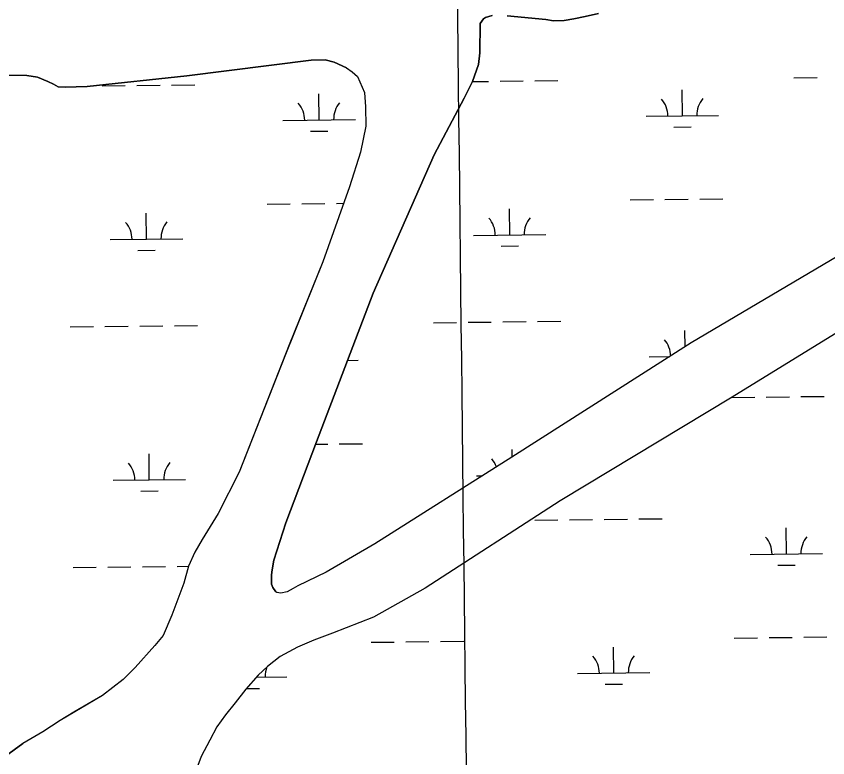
# Model space of a CAD drawing. Extents: x 3684037 to 3722149, y 433263 to 459021.
# Drawn here: x 3698136 to 3699257, y 446343 to 447368 of the extents above; entities that cross this region are included whole.
import ezdxf

# ---------------------------------------------------------------- set-up
doc = ezdxf.new("R2010")
doc.units = 0
for name, color, linetype in [('V-GRID-MAJR', 7, 'Continuous'), ('V-TOPO-SHOR', 7, 'Continuous'), ('V-WETL-SWMP', 7, 'Continuous')]:
    doc.layers.add(name, color=color, linetype=linetype)

msp = doc.modelspace()

# ---------------------------------------------------------------- linework, layer by layer
at = {"layer": 'V-GRID-MAJR'}
msp.add_spline([(3698844.6580000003, 438800.61600000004), (3698775.0530000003, 444857.971), (3698705.414, 450918.412), (3698635.774, 456978.859), (3698635.739, 456981.935)], degree=3, dxfattribs=at)
at = {"layer": 'V-TOPO-SHOR'}
for points in [[(3700267.876, 447619.325), (3700149.108, 447547.264), (3700000.554, 447453.126), (3699896.1, 447392.685), (3699810.211, 447346.961), (3699745.214, 447317.12), (3699705.364, 447296.583), (3699649.267, 447263.264), (3699622.186, 447248.928), (3699537.848, 447202.045), (3699321.98, 447066.064), (3699068.97, 446916.128), (3698820.997, 446758.067), (3698631.436, 446638.359), (3698564.507, 446599.228), (3698525.044, 446580.239), (3698518.759, 446576.463)], [(3698793.8030000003, 447368.854), (3698784.518, 447366.141), (3698781.81, 447364.20300000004), (3698777.268, 447357.912)], [(3698940.8680000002, 447371.658), (3698922.295, 447367.38800000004), (3698906.816, 447364.283), (3698893.27, 447361.95300000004), (3698878.566, 447361.555), (3698868.115, 447363.098), (3698814.316, 447368.482)], [(3698777.268, 447357.912), (3698776.9050000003, 447317.27400000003), (3698774.98, 447301.01900000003), (3698766.483, 447277.405), (3698754.8850000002, 447254.564), (3698713.526, 447176.36100000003), (3698629.279, 446984.73600000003), (3698551.234, 446779.569), (3698508.734, 446667.308), (3698492.127, 446615.82300000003), (3698489.812, 446602.66500000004), (3698488.754, 446595.653)], [(3698543.839, 447306.974), (3698372.063, 447285.14900000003), (3698234.021, 447270.712), (3698203.774, 447269.531), (3698194.079, 447270.30100000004), (3698187.485, 447273.786), (3698179.727, 447277.659), (3698165.761, 447283.465), (3698150.637, 447285.783), (3698119.614, 447286.15), (3698035.085, 447276.014), (3697841.586, 447266.196), (3697812.117, 447261.912), (3697767.524, 447256.841), (3697732.239, 447252.942), (3697707.034, 447250.212), (3697669.423, 447245.145), (3697635.688, 447240.471), (3697498.034, 447227.19800000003), (3697323.54, 447212.35000000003), (3697184.683, 447193.218)], [(3698592.278, 447296.492), (3698575.597, 447304.238), (3698563.186, 447307.333), (3698543.839, 447306.974)], [(3698592.278, 447296.492), (3698600.4250000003, 447290.68), (3698607.708, 447284.237)], [(3698607.708, 447284.237), (3698617.415, 447262.139), (3698618.98, 447242.364), (3698618.9960000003, 447215.996), (3698612.039, 447179.92600000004), (3698596.558, 447131.831), (3698559.784, 447028.27), (3698513.323, 446913.455), (3698444.41, 446737.358), (3698414.9760000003, 446680.333), (3698392.895, 446644.256), (3698382.825, 446626.798), (3698374.305, 446607.791), (3698367.727, 446584.13300000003), (3698359.599, 446562.02400000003), (3698351.0810000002, 446539.914), (3698339.078, 446511.598), (3698327.84, 446498.018), (3698300.714, 446467.36600000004), (3698284.052, 446451.07), (3698255.37, 446428.947), (3698215.8310000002, 446405.653), (3698196.836, 446394.396), (3698172.802, 446378.483), (3698145.41, 446362.463)], [(3699308.5840000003, 446954.132), (3699125.213, 446841.392), (3698887.677, 446698.04600000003), (3698701.215, 446577.18), (3698629.644, 446537.27), (3698573.154, 446514.787), (3698547.228, 446505.483), (3698524.788, 446495.794), (3698500.802, 446482.619), (3698483.396, 446469.064), (3698470.633, 446456.67100000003), (3698453.2290000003, 446437.309), (3698438.535, 446418.724), (3698425.386, 446402.07300000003), (3698413.399, 446385.423), (3698403.737, 446367.229), (3698391.752, 446344.385), (3698385.571, 446328.128), (3698377.074, 446300.257), (3698370.906, 446265.036), (3698358.943, 446208.523)], [(3698488.754, 446595.653), (3698488.7600000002, 446588.298), (3698488.762, 446582.494), (3698490.699, 446577.851), (3698494.767, 446572.191)], [(3698518.759, 446576.463), (3698510.632, 446572.201), (3698501.734, 446570.259), (3698496.315, 446571.029), (3698494.767, 446572.191)], [(3698121.467, 446344.836), (3698145.41, 446362.463)]]:
    msp.add_lwpolyline(points, dxfattribs=at)
at = {"layer": 'V-WETL-SWMP'}
for p, q in [((3698372.0630574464, 447285.14911073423), (3698543.8380563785, 447306.97510867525)), ((3698543.8380563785, 447306.9751086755), (3698563.186056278, 447307.3331084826)), ((3698563.186056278, 447307.3331084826), (3698575.5970562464, 447304.2381084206)), ((3698575.5970562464, 447304.2381084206), (3698592.277056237, 447296.4931084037)), ((3698119.6140586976, 447286.15111314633), (3698150.6370585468, 447285.78311285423)), ((3698592.277056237, 447296.49310840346), (3698600.4240562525, 447290.681108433)), ((3698600.4240562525, 447290.681108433), (3698607.7070562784, 447284.2381084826)), ((3698150.6370585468, 447285.78311285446), (3698165.762058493, 447283.46611275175)), ((3698165.762058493, 447283.46611275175), (3698179.7260584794, 447277.65911272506)), ((3698179.7260584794, 447277.65911272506), (3698187.485058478, 447273.7861127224)), ((3698234.0210582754, 447270.71311233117), (3698372.0630574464, 447285.14911073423)), ((3698607.7070562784, 447284.2381084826), (3698617.415056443, 447262.140108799)), ((3698766.50606436, 447277.4718614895), (3698788.737925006, 447277.7305605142)), ((3698804.736841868, 447277.9167304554), (3698836.7346755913, 447278.2890703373)), ((3698852.7335924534, 447278.47524027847), (3698884.731426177, 447278.84758016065)), ((3699210.617363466, 447282.6397222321), (3699242.6151971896, 447283.01206211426)), ((3698187.485058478, 447273.7861127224), (3698194.0790584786, 447270.3001127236)), ((3698194.0790584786, 447270.3001127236), (3698203.7740584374, 447269.5301126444)), ((3698203.7740584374, 447269.5301126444), (3698234.0210582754, 447270.71311233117)), ((3698254.8662425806, 447271.5183204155), (3698286.8640762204, 447271.89066029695)), ((3698302.862993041, 447272.0768302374), (3698334.8608266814, 447272.4491701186)), ((3698350.8597435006, 447272.6353400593), (3698382.8575771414, 447273.00767994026)), ((3699056.6262434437, 447230.10238329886), (3699056.207361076, 447266.0999462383)), ((3698554.7523944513, 447224.26248354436), (3698554.3335117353, 447260.2600461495)), ((3698617.415056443, 447262.140108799), (3698618.9790566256, 447242.3641091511)), ((3698618.9790566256, 447242.3641091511), (3698618.996056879, 447215.99510964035)), ((3699006.6296282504, 447229.5206022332), (3699106.622858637, 447230.6841643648)), ((3698504.7557793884, 447223.6807024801), (3698604.7490095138, 447224.84426460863)), ((3698542.932756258, 447208.69290085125), (3698566.9311314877, 447208.9721557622)), ((3698618.996056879, 447215.99510964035), (3698612.039057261, 447179.9271103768)), ((3699044.8066050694, 447214.5328004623), (3699068.804980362, 447214.81205537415)), ((3698612.039057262, 447179.9271103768), (3698596.5580578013, 447131.83111141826)), ((3698596.5580578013, 447131.83111141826), (3698559.785058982, 447028.2691136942)), ((3698482.692488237, 447107.9841512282), (3698514.6903218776, 447108.35649110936)), ((3698530.6892386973, 447108.5426610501), (3698562.687072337, 447108.915000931)), ((3698578.6859891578, 447109.101170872), (3698588.527730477, 447109.21569339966)), ((3698984.5663359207, 447113.8240499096), (3699016.564169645, 447114.1963897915)), ((3699032.5630865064, 447114.38255973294), (3699064.56092023, 447114.75489961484)), ((3699080.5598370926, 447114.941069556), (3699112.5576708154, 447115.3134094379)), ((3698316.1800406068, 447059.6134013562), (3698315.7611578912, 447095.61096396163)), ((3698818.0538874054, 447065.45329960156), (3698817.635005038, 447101.450862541)), ((3698768.057272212, 447064.8715185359), (3698868.0505025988, 447066.035080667)), ((3698266.183425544, 447059.03162029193), (3698366.176655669, 447060.19518242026)), ((3698304.3604024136, 447044.0438186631), (3698328.358777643, 447044.32307357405)), ((3698806.234249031, 447049.8837167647), (3698830.232624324, 447050.1629716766)), ((3698559.785058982, 447028.2691136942), (3698508.0610604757, 446900.0061165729)), ((3698210.74037566, 446938.3073344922), (3698242.7382093, 446938.6796743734)), ((3698258.737126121, 446938.86584431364), (3698290.7349597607, 446939.23818419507)), ((3698306.733876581, 446939.4243541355), (3698338.7317102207, 446939.7966940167)), ((3698354.730627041, 446939.9828639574), (3698386.728460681, 446940.3552038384)), ((3698712.614221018, 446944.1472316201), (3698744.612054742, 446944.5195715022)), ((3698760.6109716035, 446944.7057414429), (3698792.6088053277, 446945.0780813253)), ((3698808.607722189, 446945.2642512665), (3698840.605555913, 446945.6365911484)), ((3698856.6044727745, 446945.8227610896), (3698888.6023064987, 446946.19510097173)), ((3699060.3437595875, 446910.6295866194), (3699060.078241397, 446933.44746704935)), ((3698508.0610604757, 446900.0061165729), (3698444.41106236, 446737.3571202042)), ((3699010.500508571, 446896.86812304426), (3699039.279334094, 446897.20300523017)), ((3698594.010709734, 446892.0216773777), (3698608.619716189, 446892.1916737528)), ((3699124.501887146, 446840.8381018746), (3699156.49972087, 446841.21044175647)), ((3699172.4986377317, 446841.3966116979), (3699204.496471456, 446841.7689515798)), ((3699220.4953883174, 446841.955121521), (3699252.493222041, 446842.3274614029)), ((3698549.9088398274, 446776.0686751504), (3698566.557777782, 446776.2624090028)), ((3698582.556694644, 446776.44857894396), (3698614.5545283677, 446776.82091882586)), ((3698320.0509241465, 446726.96092525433), (3698319.632041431, 446762.95848785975)), ((3698821.6260751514, 446758.46961338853), (3698821.505885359, 446768.79838335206)), ((3698444.4110623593, 446737.3571202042), (3698414.976063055, 446680.3331215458)), ((3698270.054309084, 446726.37914419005), (3698370.0475392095, 446727.5427063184)), ((3698771.9281525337, 446732.21903934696), (3698780.216379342, 446732.31548454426)), ((3698308.2312859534, 446711.3913425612), (3698332.2296611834, 446711.6705974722)), ((3698414.976063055, 446680.3331215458), (3698392.895063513, 446644.25512242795)), ((3698852.549772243, 446671.16128358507), (3698884.5476059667, 446671.5336234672)), ((3698900.546522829, 446671.71979340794), (3698932.5443565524, 446672.0921332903)), ((3698948.5432734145, 446672.27830323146), (3698980.541107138, 446672.65064311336)), ((3698996.540024, 446672.8368130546), (3699028.537857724, 446673.2091529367)), ((3699200.4326749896, 446624.46395607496), (3699200.013792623, 446660.4615190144)), ((3698392.895063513, 446644.25512242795), (3698382.8240637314, 446626.799122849)), ((3698382.8240637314, 446626.799122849), (3698374.3050639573, 446607.7921232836)), ((3699150.4360597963, 446623.88217500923), (3699250.4292901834, 446625.0457371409)), ((3698214.6112592, 446605.65485839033), (3698246.6090928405, 446606.02719827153)), ((3698262.60800966, 446606.21336821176), (3698294.6058433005, 446606.5857080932)), ((3698310.6047601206, 446606.77187803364), (3698342.6025937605, 446607.14421791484)), ((3698358.601510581, 446607.33038785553), (3698374.2272519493, 446607.51221537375)), ((3698374.3050639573, 446607.7921232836), (3698367.7280642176, 446584.13312378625)), ((3699188.613036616, 446608.8943732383), (3699212.611411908, 446609.17362815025)), ((3698367.7280642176, 446584.13312378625), (3698359.598064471, 446562.0241242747)), ((3698359.5980644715, 446562.0241242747), (3698351.081064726, 446539.91412476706)), ((3698351.081064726, 446539.91412476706), (3698339.0780650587, 446511.59812540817)), ((3698339.0780650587, 446511.59812540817), (3698327.841065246, 446498.0191257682)), ((3698626.498744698, 446502.34561126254), (3698658.4965784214, 446502.71795114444)), ((3698674.495495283, 446502.9041210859), (3698706.493329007, 446503.2764609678)), ((3698722.492245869, 446503.462630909), (3698754.490079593, 446503.8349707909)), ((3699128.372767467, 446508.1856226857), (3699160.370601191, 446508.5579625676)), ((3699176.369518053, 446508.744132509), (3699208.367351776, 446509.1164723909)), ((3699224.3662686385, 446509.3026423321), (3699256.3641023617, 446509.674982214)), ((3698327.8410652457, 446498.01912576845), (3698300.7150656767, 446467.3661265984)), ((3698961.860318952, 446459.81487237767), (3698961.4414365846, 446495.812435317)), ((3698300.7150656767, 446467.3661265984), (3698284.0510659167, 446451.0691270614)), ((3698911.8637037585, 446459.23309131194), (3699011.856934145, 446460.3966534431)), ((3698284.0510659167, 446451.0691270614), (3698255.369066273, 446428.94712774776)), ((3698468.295154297, 446454.0715462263), (3698509.9829113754, 446454.55664202)), ((3698454.2778780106, 446438.47639077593), (3698472.165033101, 446438.68453302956)), ((3698950.0406805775, 446444.2452895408), (3698974.03905587, 446444.52454445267)), ((3698255.369066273, 446428.94712774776), (3698196.836066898, 446394.39612895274)), ((3698196.836066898, 446394.39612895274), (3698172.803067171, 446378.4821294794)), ((3698172.803067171, 446378.4821294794), (3698145.411067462, 446362.46413004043)), ((3698145.411067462, 446362.46413004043), (3698121.4680677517, 446344.83513059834))]:
    msp.add_line(p, q, dxfattribs=at)
for points in [[(3699321.981, 447066.064), (3699068.97, 446916.128), (3698820.9960000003, 446758.068), (3698631.436, 446638.36), (3698564.508, 446599.229), (3698525.044, 446580.24), (3698518.758, 446576.463), (3698510.633, 446572.201), (3698501.733, 446570.26), (3698496.315, 446571.03), (3698494.7660000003, 446572.191), (3698490.7, 446577.851), (3698488.762, 446582.494), (3698488.759, 446588.299), (3698488.754, 446595.652), (3698489.812, 446602.664), (3698492.126, 446615.824), (3698508.734, 446667.308), (3698551.234, 446779.569), (3698629.279, 446984.73600000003), (3698713.526, 447176.36100000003), (3698754.886, 447254.564), (3698766.4820000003, 447277.405), (3698774.981, 447301.01900000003), (3698776.906, 447317.27400000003), (3698777.267, 447357.911), (3698781.81, 447364.20300000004), (3698784.518, 447366.14), (3698793.804, 447368.855)], [(3698814.316, 447368.481), (3698868.115, 447363.097), (3698878.565, 447361.556), (3698893.271, 447361.952), (3698906.815, 447364.283), (3698922.294, 447367.389), (3698940.8680000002, 447371.658)], [(3699308.5849111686, 446954.13232689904), (3699125.211910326, 446841.39332999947), (3698887.6779092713, 446698.04733388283), (3698701.214908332, 446577.17933734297), (3698629.642908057, 446537.271338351), (3698573.152907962, 446514.78833870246), (3698547.2289079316, 446505.48333881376), (3698524.7889078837, 446495.79433899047), (3698500.8019077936, 446482.620339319), (3698483.3949076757, 446469.0633397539), (3698470.6319075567, 446456.67134019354), (3698453.228907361, 446437.3093409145), (3698438.5339071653, 446418.72334163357), (3698425.38590699, 446402.0733422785), (3698413.3999068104, 446385.4243429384), (3698403.7359066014, 446367.2283437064), (3698391.7529063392, 446344.38634467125), (3698385.570906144, 446328.1283453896), (3698377.0749058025, 446300.2583466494), (3698370.9049053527, 446265.0353483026), (3698358.9439046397, 446208.5243509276), (3698200.512900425, 445850.8103664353), (3698079.408896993, 445561.59637906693)]]:
    msp.add_lwpolyline(points, dxfattribs=at)
for centre, radius, start, end in [((3699001.381522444, 447229.93436845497), 35.24628790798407, 359.8948669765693, 41.43852530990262), ((3699111.859915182, 447231.21994022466), 35.246287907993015, 139.89486397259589, 181.4385223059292), ((3698499.507673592, 447224.09446869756), 35.24628790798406, 359.89486698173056, 41.438525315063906), ((3698609.9860660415, 447225.38004046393), 35.246287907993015, 139.89486396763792, 181.43852230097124), ((3698762.809166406, 447065.2852847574), 35.24628790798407, 359.8948669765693, 41.43852530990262), ((3698873.287559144, 447066.5708565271), 35.246287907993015, 139.89486397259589, 181.4385223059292), ((3698260.9353197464, 447059.4453865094), 35.24628790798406, 359.89486698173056, 41.438525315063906), ((3698371.413712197, 447060.7309582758), 35.246287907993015, 139.89486396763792, 181.43852230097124), ((3699005.252402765, 446897.28188926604), 35.24628790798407, 1.1282039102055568, 41.43852530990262), ((3698264.806203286, 446726.79291040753), 35.24628790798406, 359.89486698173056, 41.438525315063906), ((3698375.284595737, 446728.0784821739), 35.246287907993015, 139.89486396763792, 181.43852230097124), ((3698766.6800467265, 446732.63280556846), 35.24628790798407, 19.993446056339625, 41.43852530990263), ((3699145.1879539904, 446624.295941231), 35.24628790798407, 359.8948669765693, 41.43852530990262), ((3699255.666346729, 446625.5815130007), 35.246287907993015, 139.89486397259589, 181.4385223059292), ((3698906.615597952, 446459.6468575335), 35.24628790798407, 359.8948669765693, 41.43852530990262), ((3699017.0939906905, 446460.9324293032), 35.246287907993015, 139.89486397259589, 181.4385223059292), ((3698515.2199679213, 446455.0924178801), 35.246287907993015, 158.1795393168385, 181.4385223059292)]:
    msp.add_arc(centre, radius, start, end, dxfattribs=at)

doc.saveas('drawing.dxf')
